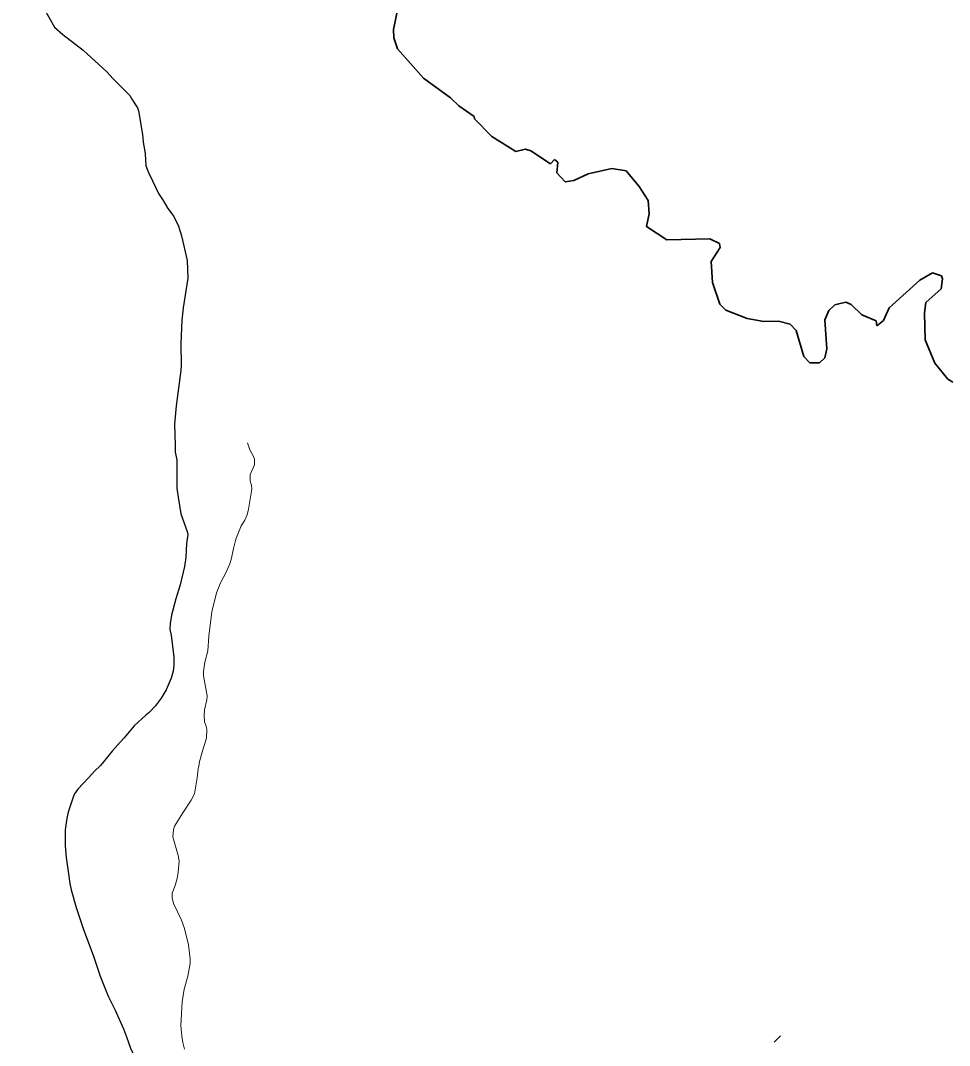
# Model space of a CAD drawing. Extents: x -1643653 to 4543381, y 1624270 to 13878484.
# Drawn here: x 614145 to 616089, y 8912126 to 8914272 of the extents above; entities that cross this region are included whole.
import ezdxf

# ---------------------------------------------------------------- set-up
doc = ezdxf.new("R2010")
doc.units = 0
doc.header["$LTSCALE"] = 200
doc.linetypes.add('LONG_DASH_SHORT_DASH', pattern=[9.9, 6, -1.2, 1.5, -1.2])
doc.layers.add('6', color=7, linetype='Continuous', lineweight=13)
doc.layers.add('60', color=7, linetype='Continuous', lineweight=13)

msp = doc.modelspace()

# ---------------------------------------------------------------- linework, layer by layer
at = {"layer": '6'}
msp.add_line((615722.8, 8912133.8), (615735.8, 8912146.7), dxfattribs=at)
at = {"layer": '6', "linetype": 'LONG_DASH_SHORT_DASH', "lineweight": 35}
msp.add_lwpolyline([(614934.5, 8914297.2), (614926, 8914253.5), (614926.6, 8914235.8), (614934.1, 8914212.7), (614988.2, 8914151.7), (615044.9, 8914110.5), (615062.4, 8914093.5), (615094.9, 8914071.6), (615095.4, 8914066.5), (615131.7, 8914029.6), (615182, 8913997.8), (615202.2, 8914003), (615212.9, 8913999.6), (615254.5, 8913972.2), (615262.9, 8913981.5), (615269.5, 8913976), (615267.8, 8913953.3), (615285, 8913934.8), (615303, 8913937), (615333.5, 8913951.1), (615382.6, 8913962.7), (615413, 8913957.6), (615439.6, 8913924.7), (615458.4, 8913895.8), (615460.8, 8913867.6), (615455.3, 8913841), (615498, 8913813.2), (615587.6, 8913815.1), (615607.9, 8913805.3), (615609.2, 8913797.1), (615590.4, 8913767.9), (615593.1, 8913723.7), (615608.8, 8913678.4), (615621.4, 8913665.8), (615666.1, 8913648.6), (615700.6, 8913642.3), (615731.2, 8913643.1), (615755.6, 8913636.8), (615768.2, 8913623.5), (615784.4, 8913569.2), (615797.2, 8913555.9), (615817.5, 8913555.9), (615828.6, 8913566.1), (615832.5, 8913584.8), (615828.6, 8913645.9), (615837.2, 8913665.5), (615849.7, 8913677.2), (615872.5, 8913682.7), (615883.4, 8913678), (615906.2, 8913656.1), (615935.6, 8913643.9), (615937.2, 8913633), (615951.3, 8913644), (615963.1, 8913670.6), (616027, 8913728.4), (616054.1, 8913744.3), (616072.5, 8913737.9), (616075.1, 8913731.3), (616071.8, 8913710.6), (616040.1, 8913682), (616037, 8913660.1), (616038.5, 8913603.8), (616058.5, 8913554.9), (616086, 8913521.2), (616096.2, 8913514.9)], dxfattribs=at)
at = {"layer": '6', "lineweight": 25}
for points in [[(614194.7, 8914296.6), (614216.1, 8914258.1), (614233.7, 8914242.9), (614276.3, 8914209.9), (614325.7, 8914164.7), (614338.8, 8914150.3), (614373.7, 8914115.3), (614379.8, 8914105.7)], [(614379.8, 8914105.7), (614390, 8914089.8), (614391.9, 8914083.3), (614400.1, 8914033.8), (614401.7, 8914017.4), (614405.8, 8913994.1), (614407.6, 8913968.3), (614413.2, 8913954.3), (614421.5, 8913936.7)], [(614421.5, 8913936.7), (614433.8, 8913910.3), (614443.7, 8913895.8), (614453.7, 8913878.4), (614464.4, 8913864.2), (614471.2, 8913852), (614475.8, 8913841.6), (614482.2, 8913821.7), (614494.2, 8913769.7), (614495.6, 8913732.6), (614485.3, 8913671.1), (614482.4, 8913644.9), (614480.7, 8913596), (614481.5, 8913550.2), (614480.9, 8913539.8), (614471, 8913465.6), (614467.5, 8913427.4), (614469.1, 8913381.7), (614468.8, 8913368.8), (614472.3, 8913352.8), (614472.6, 8913293), (614475.4, 8913274.7)], [(614475.4, 8913274.7), (614480.9, 8913239.2), (614493.8, 8913202.3), (614495, 8913196.5), (614492.8, 8913177.3), (614490.9, 8913148.1), (614488.3, 8913129.2), (614479, 8913090.6), (614470.3, 8913061.6), (614461.3, 8913027.3), (614458.2, 8913009.8), (614457.7, 8912997.5), (614460.1, 8912985.2), (614465.7, 8912939.3), (614466.1, 8912922.6), (614464.8, 8912910.3), (614460.4, 8912895.6), (614450.2, 8912870.9), (614439.5, 8912853.6), (614426.7, 8912837.2), (614414.4, 8912823.5), (614407.2, 8912817.7), (614383.2, 8912795.4), (614362.1, 8912770.5), (614353.8, 8912761.2)], [(614353.8, 8912761.2), (614336.9, 8912742.6), (614312.7, 8912712.9), (614299.8, 8912700.8), (614288.1, 8912687.2), (614265.4, 8912663), (614258.3, 8912653.2), (614256, 8912648.7), (614244.8, 8912614.9), (614242.1, 8912602.1), (614238.8, 8912578), (614238.7, 8912544.3), (614240.6, 8912520.4), (614245.5, 8912486.2)], [(614245.5, 8912486.2), (614248.5, 8912465.4), (614251.4, 8912452.5), (614261.7, 8912415.4), (614276.3, 8912371.6), (614298, 8912313.3), (614311.5, 8912271.9), (614311.5, 8912271.9), (614328.6, 8912229.8), (614343.1, 8912200.7), (614360.8, 8912161.7), (614367, 8912144.3)], [(614367, 8912144.3), (614375.3, 8912120.7), (614391.5, 8912087.1), (614405.8, 8912044.1), (614407.9, 8912028.6), (614409.2, 8912009.7), (614415.2, 8911965.8), (614409.2, 8911922.5)]]:
    msp.add_lwpolyline(points, dxfattribs=at)
at = {"layer": '6'}
for points in [[(614620.1, 8913388.5), (614624.9, 8913373.7), (614631.9, 8913361.2), (614634.6, 8913353.9), (614634.5, 8913342.2), (614625.8, 8913322.2), (614625.8, 8913309.6), (614626.6, 8913305.2), (614628.8, 8913299.8), (614629, 8913291), (614622.6, 8913249.5), (614619.8, 8913237.7), (614614.5, 8913226.6), (614606.9, 8913214.3), (614596, 8913186.5), (614591, 8913166.9), (614587, 8913146.5), (614583.2, 8913134.8), (614574.9, 8913115.8), (614563.6, 8913095.4), (614555.5, 8913074.3), (614545.5, 8913034.2), (614539.1, 8912983.2), (614537.2, 8912952.6), (614531.2, 8912929.2), (614527.8, 8912909.5), (614528.1, 8912900.1), (614535.5, 8912858.5), (614535.3, 8912849.8), (614530.5, 8912829.4), (614529.5, 8912817), (614530.2, 8912804.3), (614533.2, 8912797.3), (614535.3, 8912788.6), (614534.7, 8912769.7), (614526.8, 8912745.6), (614519.2, 8912718.4), (614519, 8912714.8), (614516.7, 8912705.9), (614515.1, 8912686.6), (614509.3, 8912653.2), (614502.2, 8912639.9), (614484.8, 8912613.7), (614467.5, 8912585.5), (614465.3, 8912578.2), (614464, 8912563.3), (614475.1, 8912524.1), (614477.1, 8912512.2), (614475.3, 8912489.2), (614472.9, 8912476.4), (614468.8, 8912461.3), (614462.4, 8912445.2), (614462.6, 8912435.7), (614465.5, 8912423.8), (614481.8, 8912388.7), (614488.3, 8912371.2), (614496.7, 8912337), (614500.2, 8912308.2), (614500.5, 8912297.9), (614495.6, 8912271.6), (614487.7, 8912244.4), (614483.1, 8912218.1), (614480.7, 8912168.7), (614482.5, 8912145.7), (614484.5, 8912132.9)], [(614620.1, 8913388.5), (614624.9, 8913373.7), (614631.9, 8913361.2), (614634.6, 8913353.9), (614634.5, 8913342.2), (614625.8, 8913322.2), (614625.8, 8913309.6), (614626.6, 8913305.2), (614628.8, 8913299.8), (614629, 8913291), (614622.6, 8913249.5), (614619.8, 8913237.7), (614614.5, 8913226.6), (614606.9, 8913214.3), (614596, 8913186.5), (614591, 8913166.9), (614587, 8913146.5), (614583.2, 8913134.8), (614574.9, 8913115.8), (614563.6, 8913095.4), (614555.5, 8913074.3), (614545.5, 8913034.2), (614539.1, 8912983.2), (614537.2, 8912952.6), (614531.2, 8912929.2), (614527.8, 8912909.5), (614528.1, 8912900.1), (614535.5, 8912858.5), (614535.3, 8912849.8), (614530.5, 8912829.4), (614529.5, 8912817), (614530.2, 8912804.3), (614533.2, 8912797.3), (614535.3, 8912788.6), (614534.7, 8912769.7), (614526.8, 8912745.6), (614519.2, 8912718.4), (614519, 8912714.8), (614516.7, 8912705.9), (614515.1, 8912686.6), (614509.3, 8912653.2), (614502.2, 8912639.9), (614484.8, 8912613.7), (614467.5, 8912585.5), (614465.3, 8912578.2), (614464, 8912563.3), (614475.1, 8912524.1), (614477.1, 8912512.2), (614475.3, 8912489.2), (614472.9, 8912476.4), (614468.8, 8912461.3), (614462.4, 8912445.2), (614462.6, 8912435.7), (614465.5, 8912423.8), (614481.8, 8912388.7), (614488.3, 8912371.2), (614496.7, 8912337), (614500.2, 8912308.2), (614500.5, 8912297.9), (614495.6, 8912271.6), (614487.7, 8912244.4), (614483.1, 8912218.1), (614480.7, 8912168.7), (614482.5, 8912145.7), (614484.5, 8912132.9)], [(614484.5, 8912132.9), (614488.5, 8912118.5)], [(614484.5, 8912132.9), (614488.5, 8912118.5)]]:
    msp.add_lwpolyline(points, dxfattribs=at)
at = {"layer": '60', "lineweight": 25}
msp.add_spline([(814781, 9009175.5), (814787.2, 9009173.4), (814796.9, 9009173.4), (814799.4, 9009172.4), (814805.1, 9009174.5), (814805.6, 9009176.5), (814811.7, 9009179.5), (814811.7, 9009179.5), (814801.5, 9009181), (814790.7, 9009181.5), (814784.1, 9009183.1), (814777.4, 9009185.1), (814778.4, 9009175.5)], degree=3, dxfattribs=at)

doc.saveas('drawing.dxf')
